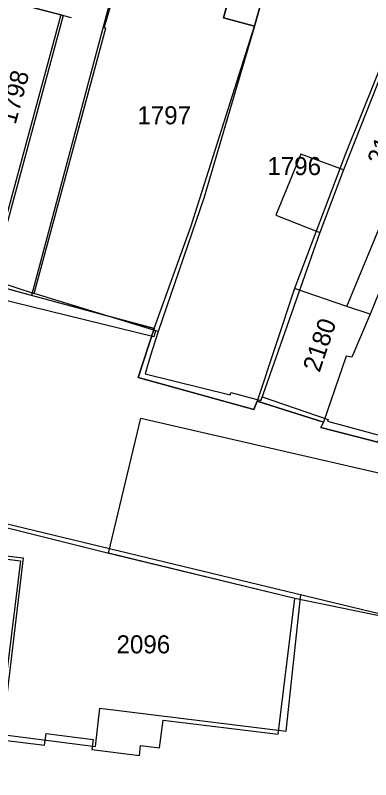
# Model space of a CAD drawing. Extents: x 148816 to 151297, y 399515 to 402500.
# Drawn here: x 150675.7 to 150711.1, y 399823.7 to 399899.9 of the extents above; entities that cross this region are included whole.
import ezdxf

# ---------------------------------------------------------------- set-up
doc = ezdxf.new("R2010")
doc.units = 0
for name, color, linetype in [('B01 Hoofdgebouw  [D] Norm', 7, 'Continuous'), ('B01 Hoofdgebouw  [T] Norm', 7, 'Continuous'), ('B01 hoofgebouw', 7, 'Continuous'), ('B07 Tussenmuur  [D] Norm', 7, 'Continuous'), ('G01 perceelsgrens', 7, 'Continuous'), ('Z01 perceelnummer', 7, 'Continuous')]:
    doc.layers.add(name, color=color, linetype=linetype)

msp = doc.modelspace()

# ---------------------------------------------------------------- linework, layer by layer
at = {"layer": 'B01 Hoofdgebouw  [D] Norm'}
for p, q in [((150680.441, 399899.911), (150673.311, 399873.558)), ((150680.441, 399899.911), (150677.369, 399888.557)), ((150699.51, 399898.86), (150696.487, 399888.557)), ((150681.978, 399888.557), (150684.707, 399898.652)), ((150684.707, 399898.652), (150684.53, 399898.678)), ((150704.129, 399886.09), (150701.662, 399880)), ((150708.396, 399884.511), (150704.129, 399886.09)), ((150708.396, 399884.511), (150706.055, 399878.269)), ((150701.662, 399880), (150706.055, 399878.269)), ((150670.211, 399874.563), (150677.552, 399872.183)), ((150689.919, 399868.387), (150677.552, 399872.183)), ((150689.487, 399867.854), (150673.721, 399871.726)), ((150689.919, 399868.387), (150689.105, 399865.874)), ((150689.665, 399868.463), (150689.487, 399867.854)), ((150689.105, 399865.874), (150688.621, 399864.149)), ((150688.621, 399864.149), (150697.103, 399862.058)), ((150697.103, 399862.058), (150697.179, 399862.286)), ((150697.179, 399862.286), (150700.15, 399861.496)), ((150700.15, 399861.496), (150700.278, 399861.876)), ((150700.278, 399861.876), (150706.855, 399859.61)), ((150706.855, 399859.61), (150706.804, 399859.432)), ((150706.804, 399859.432), (150712.695, 399857.826)), ((150668.531, 399850.732), (150714.074, 399839.737)), ((150666.842, 399846.962), (150676.442, 399845.783)), ((150676.442, 399845.783), (150674.347, 399828.168)), ((150702.668, 399828.517), (150704.143, 399842.151)), ((150683.668, 399826.99), (150684.102, 399830.797)), ((150684.102, 399830.797), (150702.668, 399828.517)), ((150674.347, 399828.168), (150683.668, 399826.99))]:
    msp.add_line(p, q, dxfattribs=at)
at = {"layer": 'B01 Hoofdgebouw  [T] Norm'}
for p, q in [((150698.73, 399908.14), (150696.44, 399899.69)), ((150699.51, 399898.86), (150701.9, 399907.28)), ((150680.441, 399899.911), (150676.4, 399900.99)), ((150696.44, 399899.69), (150699.51, 399898.86))]:
    msp.add_line(p, q, dxfattribs=at)
at = {"layer": 'B01 hoofgebouw'}
for points in [[(150763.98, 399888.19), (150755.93, 399891.1), (150748.25, 399894.22), (150731.516, 399899.805), (150731.548, 399899.907), (150723.713, 399902.446), (150723.679, 399902.342), (150716.434, 399904.67), (150704.79, 399908.12), (150703.52, 399906.82), (150701.9, 399907.28), (150699.51, 399898.86), (150696.44, 399899.69), (150698.73, 399908.14), (150679.41, 399913.38), (150677.05, 399904.69), (150677.36, 399904.57), (150676.4, 399900.99), (150681.23, 399899.7)], [(150680.2, 399899.975), (150672.93, 399873.17), (150689.534, 399868.667), (150687.933, 399863.806), (150699.456, 399860.603), (150699.784, 399861.448), (150706.393, 399859.337), (150706.125, 399858.792), (150711.835, 399857.331), (150721.871, 399881.895), (150716.703, 399884.024), (150711.046, 399870.122), (150708.74, 399870.894), (150721.958, 399902.895)], [(150663.83, 399823.66), (150664.135, 399829.031), (150664.526, 399828.983), (150666.721, 399846.678), (150676.184, 399845.504), (150673.974, 399827.685), (150678.588, 399827.112), (150678.732, 399828.271), (150683.42, 399827.689), (150683.292, 399826.661), (150688.042, 399826.071), (150688.167, 399827.084), (150690.062, 399826.849), (150690.405, 399829.613), (150701.883, 399828.189), (150703.563, 399841.725), (150684.967, 399846.25), (150688.188, 399859.72), (150717.543, 399852.976)]]:
    msp.add_lwpolyline(points, dxfattribs=at)
at = {"layer": 'B07 Tussenmuur  [D] Norm'}
for p, q in [((150684.53, 399898.678), (150688.127, 399911.016)), ((150684.53, 399898.678), (150688.127, 399911.016)), ((150716.325, 399904.635), (150708.396, 399884.511)), ((150716.325, 399904.635), (150708.396, 399884.511)), ((150699.51, 399898.86), (150694.5, 399881.785)), ((150699.51, 399898.86), (150694.5, 399881.785)), ((150677.552, 399872.183), (150684.707, 399898.652)), ((150677.552, 399872.183), (150684.707, 399898.652)), ((150694.5, 399881.785), (150689.919, 399868.387)), ((150694.5, 399881.785), (150689.919, 399868.387)), ((150706.055, 399878.269), (150700.15, 399861.496)), ((150706.055, 399878.269), (150700.15, 399861.496))]:
    msp.add_line(p, q, dxfattribs=at)
at = {"layer": 'G01 perceelsgrens'}
for points in [[(150687.796, 399911.398), (150677.281, 399871.99)], [(150689.534, 399868.667), (150693.204, 399878.93), (150699.51, 399898.86), (150701.9, 399907.28)], [(150716.095, 399904.771), (150708.597, 399886.096), (150703.514, 399872.661)], [(150723.678, 399902.342), (150721.366, 399895.537), (150722.345, 399895.13), (150721.351, 399892.74), (150720.303, 399893.101), (150718.496, 399888.581), (150716.703, 399884.024), (150711.046, 399870.122)], [(150677.281, 399871.99), (150672.93, 399873.17), (150668.715, 399874.421)], [(150703.514, 399872.661), (150699.784, 399861.448)], [(150711.046, 399870.122), (150708.74, 399870.894), (150703.514, 399872.661)], [(150689.534, 399868.667), (150677.281, 399871.99)], [(150711.046, 399870.122), (150709.238, 399865.836), (150708.654, 399865.92), (150706.393, 399859.337)], [(150699.784, 399861.448), (150699.456, 399860.603), (150687.933, 399863.806), (150689.534, 399868.667)], [(150706.393, 399859.337), (150699.784, 399861.448)], [(150712.021, 399857.787), (150711.835, 399857.331), (150706.125, 399858.792), (150706.393, 399859.337)], [(150714.05, 399839.57), (150703.563, 399841.725), (150684.715, 399846.309), (150665.633, 399851.056)]]:
    msp.add_lwpolyline(points, dxfattribs=at)

# ---------------------------------------------------------------- texts
at = {"layer": 'Z01 perceelnummer'}
for s, rotation, p in [('1798', 74.98706, (150675.692, 399888.969)), ('2181', 68.80594, (150712.384, 399884.838)), ('2180', 71.36478, (150706.005, 399864.219))]:
    msp.add_text(s, height=1.8, rotation=rotation, dxfattribs=at).set_placement(p)
for s, p in [('1797', (150687.842, 399889.059)), ('1796', (150700.809, 399883.989)), ('2096', (150685.763, 399836.268))]:
    msp.add_text(s, height=1.8, dxfattribs=at).set_placement(p)

doc.saveas('drawing.dxf')
